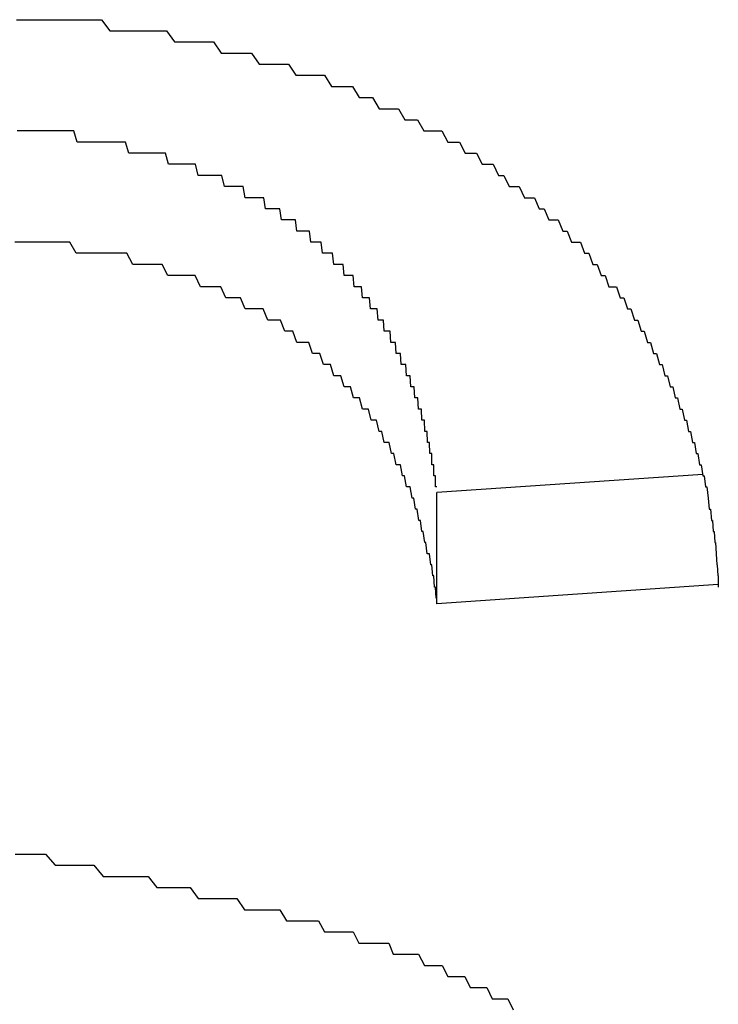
# Model space of a CAD drawing. Extents: x 1107 to 4046, y 937 to 3355.
# Tile 614 of 656: x 2201.509 to 2202.138, y 2704.068 to 2704.953. Entities that reach past the tile are written whole.
import ezdxf

# ---------------------------------------------------------------- set-up
doc = ezdxf.new("R2010")
doc.units = 0
doc.layers.add('KF_VIDA_L___C_REAR', color=7, linetype='CONTINUOUS')

# ---------------------------------------------------------------- blocks, each defined once
blk = doc.blocks.new('KF_VIDA_L___C_REAR')
at = {"layer": 'KF_VIDA_L___C_REAR'}
for p, q in [((15.144583, 1015.331253), (14.905488, 1015.315037)), ((14.905488, 1015.215037), (14.905488, 1015.315037)), ((15.158537, 1015.232199), (14.905488, 1015.215037))]:
    blk.add_line(p, q, dxfattribs=at)
for points in [[(14.5273, 1015.74, 0), (14.5351, 1015.74, 0), (14.5429, 1015.74, 0), (14.5506, 1015.74, 0), (14.5583, 1015.74, 0), (14.566, 1015.74, 0), (14.5736, 1015.74, 0), (14.5812, 1015.74, 0), (14.5887, 1015.74, 0), (14.5963, 1015.74, 0), (14.6037, 1015.74, 0), (14.6112, 1015.73, 0), (14.6186, 1015.73, 0), (14.626, 1015.73, 0), (14.6333, 1015.73, 0), (14.6406, 1015.73, 0), (14.6479, 1015.73, 0), (14.6551, 1015.73, 0), (14.6623, 1015.73, 0), (14.6694, 1015.72, 0), (14.6765, 1015.72, 0), (14.6836, 1015.72, 0), (14.6906, 1015.72, 0), (14.6976, 1015.72, 0), (14.7046, 1015.72, 0), (14.7115, 1015.71, 0), (14.7184, 1015.71, 0), (14.7252, 1015.71, 0), (14.732, 1015.71, 0), (14.7388, 1015.71, 0), (14.7455, 1015.7, 0), (14.7522, 1015.7, 0), (14.7589, 1015.7, 0), (14.7655, 1015.7, 0), (14.7721, 1015.7, 0), (14.7786, 1015.69, 0), (14.7851, 1015.69, 0), (14.7916, 1015.69, 0), (14.798, 1015.69, 0), (14.8044, 1015.69, 0), (14.8107, 1015.68, 0), (14.817, 1015.68, 0), (14.8232, 1015.68, 0), (14.8294, 1015.68, 0), (14.8355, 1015.67, 0), (14.8416, 1015.67, 0), (14.8476, 1015.67, 0), (14.8535, 1015.66, 0), (14.8594, 1015.66, 0), (14.8652, 1015.66, 0), (14.871, 1015.66, 0), (14.8767, 1015.65, 0), (14.8824, 1015.65, 0), (14.888, 1015.65, 0), (14.8936, 1015.64, 0), (14.8991, 1015.64, 0), (14.9045, 1015.64, 0), (14.9099, 1015.64, 0), (14.9152, 1015.63, 0), (14.9205, 1015.63, 0), (14.9257, 1015.63, 0), (14.9309, 1015.62, 0), (14.936, 1015.62, 0), (14.9411, 1015.62, 0), (14.9461, 1015.61, 0), (14.951, 1015.61, 0), (14.9559, 1015.61, 0), (14.9607, 1015.6, 0), (14.9655, 1015.6, 0), (14.9703, 1015.59, 0), (14.9749, 1015.59, 0), (14.9795, 1015.59, 0), (14.9841, 1015.58, 0), (14.9886, 1015.58, 0), (14.9931, 1015.58, 0), (14.9974, 1015.57, 0), (15.0018, 1015.57, 0), (15.0061, 1015.56, 0), (15.0103, 1015.56, 0), (15.0145, 1015.56, 0), (15.0186, 1015.55, 0), (15.0226, 1015.55, 0), (15.0266, 1015.54, 0), (15.0306, 1015.54, 0), (15.0345, 1015.54, 0), (15.0383, 1015.53, 0), (15.0421, 1015.53, 0), (15.0458, 1015.52, 0), (15.0495, 1015.52, 0), (15.0531, 1015.51, 0), (15.0567, 1015.51, 0), (15.0602, 1015.5, 0), (15.0637, 1015.5, 0), (15.0671, 1015.5, 0), (15.0704, 1015.49, 0), (15.0736, 1015.49, 0), (15.0768, 1015.48, 0), (15.08, 1015.48, 0), (15.0831, 1015.47, 0), (15.0861, 1015.47, 0), (15.0891, 1015.46, 0), (15.0919, 1015.46, 0), (15.0948, 1015.45, 0), (15.0976, 1015.45, 0), (15.1003, 1015.44, 0), (15.1029, 1015.44, 0), (15.1055, 1015.43, 0), (15.108, 1015.43, 0), (15.1105, 1015.42, 0), (15.1129, 1015.42, 0), (15.1153, 1015.41, 0), (15.1176, 1015.41, 0), (15.1198, 1015.4, 0), (15.1219, 1015.4, 0), (15.124, 1015.39, 0), (15.1261, 1015.39, 0), (15.1281, 1015.38, 0), (15.13, 1015.38, 0), (15.1318, 1015.37, 0), (15.1336, 1015.37, 0), (15.1354, 1015.36, 0), (15.137, 1015.36, 0), (15.1386, 1015.35, 0), (15.1402, 1015.35, 0), (15.1417, 1015.34, 0), (15.1431, 1015.34, 0), (15.1445, 1015.33, 0), (15.1458, 1015.33, 0), (15.147, 1015.32, 0), (15.1482, 1015.32, 0), (15.1493, 1015.31, 0), (15.1504, 1015.3, 0), (15.1514, 1015.3, 0), (15.1523, 1015.29, 0), (15.1532, 1015.29, 0), (15.154, 1015.28, 0), (15.1547, 1015.28, 0), (15.1554, 1015.27, 0), (15.1561, 1015.27, 0), (15.1566, 1015.26, 0), (15.1571, 1015.25, 0), (15.1576, 1015.25, 0), (15.158, 1015.24, 0), (15.1583, 1015.24, 0), (15.1585, 1015.23, 0)], [(14.9055, 1015.32, 0), (14.9053, 1015.32, 0), (14.9051, 1015.32, 0), (14.9049, 1015.32, 0), (14.9047, 1015.32, 0), (14.9045, 1015.32, 0), (14.9043, 1015.32, 0), (14.9041, 1015.33, 0), (14.9039, 1015.33, 0), (14.9037, 1015.33, 0), (14.9035, 1015.33, 0), (14.9033, 1015.33, 0), (14.903, 1015.33, 0), (14.9028, 1015.33, 0), (14.9026, 1015.34, 0), (14.9023, 1015.34, 0), (14.9021, 1015.34, 0), (14.9018, 1015.34, 0), (14.9016, 1015.34, 0), (14.9013, 1015.34, 0), (14.901, 1015.34, 0), (14.9008, 1015.35, 0), (14.9005, 1015.35, 0), (14.9002, 1015.35, 0), (14.8999, 1015.35, 0), (14.8996, 1015.35, 0), (14.8993, 1015.35, 0), (14.899, 1015.35, 0), (14.8987, 1015.36, 0), (14.8984, 1015.36, 0), (14.8981, 1015.36, 0), (14.8978, 1015.36, 0), (14.8974, 1015.36, 0), (14.8971, 1015.36, 0), (14.8968, 1015.37, 0), (14.8964, 1015.37, 0), (14.8961, 1015.37, 0), (14.8957, 1015.37, 0), (14.8954, 1015.37, 0), (14.895, 1015.37, 0), (14.8946, 1015.37, 0), (14.8943, 1015.38, 0), (14.8939, 1015.38, 0), (14.8935, 1015.38, 0), (14.8931, 1015.38, 0), (14.8927, 1015.38, 0), (14.8923, 1015.38, 0), (14.8919, 1015.38, 0), (14.8915, 1015.39, 0), (14.8911, 1015.39, 0), (14.8906, 1015.39, 0), (14.8902, 1015.39, 0), (14.8898, 1015.39, 0), (14.8893, 1015.39, 0), (14.8889, 1015.39, 0), (14.8884, 1015.4, 0), (14.888, 1015.4, 0), (14.8875, 1015.4, 0), (14.8871, 1015.4, 0), (14.8866, 1015.4, 0), (14.8861, 1015.4, 0), (14.8856, 1015.4, 0), (14.8851, 1015.41, 0), (14.8846, 1015.41, 0), (14.8841, 1015.41, 0), (14.8836, 1015.41, 0), (14.8831, 1015.41, 0), (14.8826, 1015.41, 0), (14.882, 1015.41, 0), (14.8815, 1015.42, 0), (14.881, 1015.42, 0), (14.8804, 1015.42, 0), (14.8799, 1015.42, 0), (14.8793, 1015.42, 0), (14.8787, 1015.42, 0), (14.8782, 1015.42, 0), (14.8776, 1015.43, 0), (14.877, 1015.43, 0), (14.8764, 1015.43, 0), (14.8758, 1015.43, 0), (14.8752, 1015.43, 0), (14.8746, 1015.43, 0), (14.874, 1015.43, 0), (14.8734, 1015.43, 0), (14.8727, 1015.44, 0), (14.8721, 1015.44, 0), (14.8715, 1015.44, 0), (14.8708, 1015.44, 0), (14.8702, 1015.44, 0), (14.8695, 1015.44, 0), (14.8688, 1015.44, 0), (14.8682, 1015.45, 0), (14.8675, 1015.45, 0), (14.8668, 1015.45, 0), (14.8661, 1015.45, 0), (14.8654, 1015.45, 0), (14.8647, 1015.45, 0), (14.864, 1015.45, 0), (14.8633, 1015.46, 0), (14.8625, 1015.46, 0), (14.8618, 1015.46, 0), (14.8611, 1015.46, 0), (14.8603, 1015.46, 0), (14.8596, 1015.46, 0), (14.8588, 1015.46, 0), (14.858, 1015.46, 0), (14.8573, 1015.47, 0), (14.8565, 1015.47, 0), (14.8557, 1015.47, 0), (14.8549, 1015.47, 0), (14.8541, 1015.47, 0), (14.8533, 1015.47, 0), (14.8525, 1015.47, 0), (14.8517, 1015.48, 0), (14.8508, 1015.48, 0), (14.85, 1015.48, 0), (14.8492, 1015.48, 0), (14.8483, 1015.48, 0), (14.8475, 1015.48, 0), (14.8466, 1015.48, 0), (14.8458, 1015.48, 0), (14.8449, 1015.49, 0), (14.844, 1015.49, 0), (14.8431, 1015.49, 0), (14.8422, 1015.49, 0), (14.8414, 1015.49, 0), (14.8405, 1015.49, 0), (14.8395, 1015.49, 0), (14.8386, 1015.49, 0), (14.8377, 1015.5, 0), (14.8368, 1015.5, 0), (14.8359, 1015.5, 0), (14.8349, 1015.5, 0), (14.834, 1015.5, 0), (14.833, 1015.5, 0), (14.8321, 1015.5, 0), (14.8311, 1015.5, 0), (14.8301, 1015.51, 0), (14.8291, 1015.51, 0), (14.8282, 1015.51, 0), (14.8272, 1015.51, 0), (14.8262, 1015.51, 0), (14.8252, 1015.51, 0), (14.8242, 1015.51, 0), (14.8231, 1015.51, 0), (14.8221, 1015.51, 0), (14.8211, 1015.52, 0), (14.8201, 1015.52, 0), (14.819, 1015.52, 0), (14.818, 1015.52, 0), (14.8169, 1015.52, 0), (14.8158, 1015.52, 0), (14.8148, 1015.52, 0), (14.8137, 1015.52, 0), (14.8126, 1015.52, 0), (14.8115, 1015.53, 0), (14.8104, 1015.53, 0), (14.8093, 1015.53, 0), (14.8082, 1015.53, 0), (14.8071, 1015.53, 0), (14.806, 1015.53, 0), (14.8048, 1015.53, 0), (14.8037, 1015.53, 0), (14.8026, 1015.53, 0), (14.8014, 1015.54, 0), (14.8003, 1015.54, 0), (14.7991, 1015.54, 0), (14.7979, 1015.54, 0), (14.7967, 1015.54, 0), (14.7956, 1015.54, 0), (14.7944, 1015.54, 0), (14.7932, 1015.54, 0), (14.792, 1015.54, 0), (14.7908, 1015.55, 0), (14.7895, 1015.55, 0), (14.7883, 1015.55, 0), (14.7871, 1015.55, 0), (14.7858, 1015.55, 0), (14.7846, 1015.55, 0), (14.7833, 1015.55, 0), (14.7821, 1015.55, 0), (14.7808, 1015.55, 0), (14.7795, 1015.55, 0), (14.7783, 1015.56, 0), (14.777, 1015.56, 0), (14.7756, 1015.56, 0), (14.7743, 1015.56, 0), (14.7729, 1015.56, 0), (14.7715, 1015.56, 0), (14.7701, 1015.56, 0), (14.7687, 1015.56, 0), (14.7672, 1015.56, 0), (14.7657, 1015.56, 0), (14.7642, 1015.57, 0), (14.7627, 1015.57, 0), (14.7612, 1015.57, 0), (14.7596, 1015.57, 0), (14.758, 1015.57, 0), (14.7564, 1015.57, 0), (14.7547, 1015.57, 0), (14.7531, 1015.57, 0), (14.7514, 1015.57, 0), (14.7497, 1015.58, 0), (14.7479, 1015.58, 0), (14.7462, 1015.58, 0), (14.7444, 1015.58, 0), (14.7426, 1015.58, 0), (14.7407, 1015.58, 0), (14.7389, 1015.58, 0), (14.737, 1015.58, 0), (14.735, 1015.58, 0), (14.7331, 1015.58, 0), (14.7311, 1015.59, 0), (14.7291, 1015.59, 0), (14.7271, 1015.59, 0), (14.725, 1015.59, 0), (14.723, 1015.59, 0), (14.7208, 1015.59, 0), (14.7187, 1015.59, 0), (14.7165, 1015.59, 0), (14.7143, 1015.59, 0), (14.7121, 1015.6, 0), (14.7099, 1015.6, 0), (14.7076, 1015.6, 0), (14.7053, 1015.6, 0), (14.7029, 1015.6, 0), (14.7005, 1015.6, 0), (14.6981, 1015.6, 0), (14.6957, 1015.6, 0), (14.6932, 1015.6, 0), (14.6907, 1015.6, 0), (14.6882, 1015.61, 0), (14.6857, 1015.61, 0), (14.6831, 1015.61, 0), (14.6804, 1015.61, 0), (14.6778, 1015.61, 0), (14.6751, 1015.61, 0), (14.6724, 1015.61, 0), (14.6696, 1015.61, 0), (14.6668, 1015.61, 0), (14.664, 1015.61, 0), (14.6612, 1015.62, 0), (14.6583, 1015.62, 0), (14.6554, 1015.62, 0), (14.6524, 1015.62, 0), (14.6494, 1015.62, 0), (14.6465, 1015.62, 0), (14.6435, 1015.62, 0), (14.6405, 1015.62, 0), (14.6374, 1015.62, 0), (14.6344, 1015.62, 0), (14.6314, 1015.62, 0), (14.6284, 1015.62, 0), (14.6253, 1015.63, 0), (14.6223, 1015.63, 0), (14.6192, 1015.63, 0), (14.6161, 1015.63, 0), (14.613, 1015.63, 0), (14.61, 1015.63, 0), (14.6069, 1015.63, 0), (14.6038, 1015.63, 0), (14.6007, 1015.63, 0), (14.5975, 1015.63, 0), (14.5944, 1015.63, 0), (14.5913, 1015.63, 0), (14.5882, 1015.63, 0), (14.585, 1015.63, 0), (14.5819, 1015.63, 0), (14.5788, 1015.64, 0), (14.5756, 1015.64, 0), (14.5725, 1015.64, 0), (14.5693, 1015.64, 0), (14.5661, 1015.64, 0), (14.563, 1015.64, 0), (14.5598, 1015.64, 0), (14.5566, 1015.64, 0), (14.5534, 1015.64, 0), (14.5503, 1015.64, 0), (14.5471, 1015.64, 0), (14.5439, 1015.64, 0), (14.5407, 1015.64, 0), (14.5375, 1015.64, 0), (14.5343, 1015.64, 0), (14.5311, 1015.64, 0), (14.5279, 1015.64, 0)], [(14.9055, 1015.22, 0), (14.9048, 1015.22, 0), (14.9041, 1015.23, 0), (14.9034, 1015.23, 0), (14.9026, 1015.24, 0), (14.9018, 1015.24, 0), (14.9009, 1015.25, 0), (14.8999, 1015.25, 0), (14.8989, 1015.26, 0), (14.8979, 1015.26, 0), (14.8968, 1015.26, 0), (14.8956, 1015.27, 0), (14.8945, 1015.27, 0), (14.8932, 1015.28, 0), (14.8919, 1015.28, 0), (14.8906, 1015.29, 0), (14.8892, 1015.29, 0), (14.8878, 1015.3, 0), (14.8863, 1015.3, 0), (14.8848, 1015.31, 0), (14.8832, 1015.31, 0), (14.8815, 1015.32, 0), (14.8799, 1015.32, 0), (14.8781, 1015.32, 0), (14.8764, 1015.33, 0), (14.8745, 1015.33, 0), (14.8726, 1015.34, 0), (14.8707, 1015.34, 0), (14.8687, 1015.34, 0), (14.8667, 1015.35, 0), (14.8646, 1015.35, 0), (14.8625, 1015.36, 0), (14.8604, 1015.36, 0), (14.8581, 1015.36, 0), (14.8559, 1015.37, 0), (14.8535, 1015.37, 0), (14.8512, 1015.38, 0), (14.8488, 1015.38, 0), (14.8463, 1015.38, 0), (14.8438, 1015.39, 0), (14.8412, 1015.39, 0), (14.8386, 1015.39, 0), (14.8359, 1015.4, 0), (14.8332, 1015.4, 0), (14.8305, 1015.4, 0), (14.8276, 1015.41, 0), (14.8248, 1015.41, 0), (14.8219, 1015.41, 0), (14.8189, 1015.42, 0), (14.8159, 1015.42, 0), (14.8128, 1015.42, 0), (14.8097, 1015.43, 0), (14.8066, 1015.43, 0), (14.8034, 1015.43, 0), (14.8001, 1015.44, 0), (14.7968, 1015.44, 0), (14.7935, 1015.44, 0), (14.7901, 1015.45, 0), (14.7866, 1015.45, 0), (14.7831, 1015.45, 0), (14.7796, 1015.45, 0), (14.776, 1015.46, 0), (14.7723, 1015.46, 0), (14.7686, 1015.46, 0), (14.7649, 1015.47, 0), (14.7611, 1015.47, 0), (14.7572, 1015.47, 0), (14.7533, 1015.47, 0), (14.7493, 1015.48, 0), (14.7453, 1015.48, 0), (14.7412, 1015.48, 0), (14.7371, 1015.48, 0), (14.7329, 1015.48, 0), (14.7287, 1015.49, 0), (14.7244, 1015.49, 0), (14.72, 1015.49, 0), (14.7156, 1015.49, 0), (14.7111, 1015.5, 0), (14.7066, 1015.5, 0), (14.702, 1015.5, 0), (14.6974, 1015.5, 0), (14.6927, 1015.5, 0), (14.6879, 1015.51, 0), (14.6831, 1015.51, 0), (14.6782, 1015.51, 0), (14.6733, 1015.51, 0), (14.6683, 1015.51, 0), (14.6633, 1015.51, 0), (14.6582, 1015.52, 0), (14.6531, 1015.52, 0), (14.6479, 1015.52, 0), (14.6426, 1015.52, 0), (14.6373, 1015.52, 0), (14.6319, 1015.52, 0), (14.6265, 1015.53, 0), (14.621, 1015.53, 0), (14.6155, 1015.53, 0), (14.6099, 1015.53, 0), (14.6043, 1015.53, 0), (14.5986, 1015.53, 0), (14.5928, 1015.53, 0), (14.587, 1015.53, 0), (14.5811, 1015.53, 0), (14.5752, 1015.54, 0), (14.5692, 1015.54, 0), (14.5632, 1015.54, 0), (14.5571, 1015.54, 0), (14.5509, 1015.54, 0), (14.5447, 1015.54, 0), (14.5385, 1015.54, 0), (14.5321, 1015.54, 0), (14.5258, 1015.54, 0)], [(14.5261, 1014.99, 0), (14.5353, 1014.99, 0), (14.5443, 1014.99, 0), (14.5533, 1014.99, 0), (14.5622, 1014.98, 0), (14.571, 1014.98, 0), (14.5797, 1014.98, 0), (14.5883, 1014.98, 0), (14.5968, 1014.98, 0), (14.6052, 1014.97, 0), (14.6134, 1014.97, 0), (14.6216, 1014.97, 0), (14.6297, 1014.97, 0), (14.6377, 1014.97, 0), (14.6456, 1014.97, 0), (14.6534, 1014.96, 0), (14.661, 1014.96, 0), (14.6686, 1014.96, 0), (14.6761, 1014.96, 0), (14.6835, 1014.96, 0), (14.6907, 1014.95, 0), (14.6979, 1014.95, 0), (14.705, 1014.95, 0), (14.712, 1014.95, 0), (14.7188, 1014.95, 0), (14.7256, 1014.95, 0), (14.7323, 1014.94, 0), (14.7388, 1014.94, 0), (14.7453, 1014.94, 0), (14.7517, 1014.94, 0), (14.7579, 1014.94, 0), (14.7641, 1014.94, 0), (14.7702, 1014.93, 0), (14.7761, 1014.93, 0), (14.782, 1014.93, 0), (14.7878, 1014.93, 0), (14.7934, 1014.93, 0), (14.799, 1014.93, 0), (14.8044, 1014.92, 0), (14.8098, 1014.92, 0), (14.8151, 1014.92, 0), (14.8202, 1014.92, 0), (14.8253, 1014.92, 0), (14.8302, 1014.92, 0), (14.8351, 1014.91, 0), (14.8398, 1014.91, 0), (14.8445, 1014.91, 0), (14.849, 1014.91, 0), (14.8535, 1014.91, 0), (14.8578, 1014.91, 0), (14.8621, 1014.91, 0), (14.8662, 1014.9, 0), (14.8703, 1014.9, 0), (14.8742, 1014.9, 0), (14.878, 1014.9, 0)], [(14.878, 1014.9, 0), (14.8835, 1014.9, 0), (14.8889, 1014.9, 0), (14.8943, 1014.89, 0), (14.8996, 1014.89, 0), (14.9049, 1014.89, 0), (14.9101, 1014.89, 0), (14.9153, 1014.88, 0), (14.9204, 1014.88, 0), (14.9255, 1014.88, 0), (14.9305, 1014.88, 0), (14.9355, 1014.87, 0), (14.9405, 1014.87, 0), (14.9454, 1014.87, 0), (14.9503, 1014.87, 0), (14.9551, 1014.86, 0), (14.9599, 1014.86, 0), (14.9646, 1014.86, 0), (14.9693, 1014.86, 0), (14.9739, 1014.85, 0)]]:
    blk.add_polyline3d(points, dxfattribs=at)

msp = doc.modelspace()

# ---------------------------------------------------------------- block references
at = {"layer": 'KF_VIDA_L___C_REAR'}
msp.add_blockref('KF_VIDA_L___C_REAR', (2186.97908, 1689.21316), dxfattribs=at)

doc.saveas('drawing.dxf')
